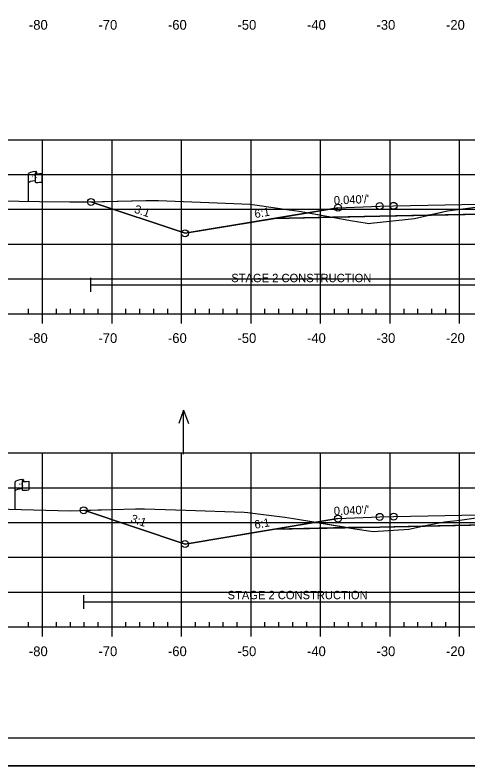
# Model space of a CAD drawing. Extents: x 1365647 to 1367999, y 387113 to 400173.
# Drawn here: x 1365810.1 to 1365875.3, y 397399.6 to 397507.5 of the extents above; entities that cross this region are included whole.
import ezdxf

# ---------------------------------------------------------------- set-up
doc = ezdxf.new("R2010")
doc.units = 0
for name, color, linetype in [('E_Existing ROW', 7, 'Continuous'), ('R_Alt Surface', 7, 'Continuous'), ('R_Axis', 7, 'Continuous'), ('R_Axis Annot', 7, 'Continuous'), ('R_Border', 7, 'Continuous'), ('R_Contours', 7, 'Continuous'), ('R_Exist Surface', 7, 'Continuous'), ('R_Fin Surface', 7, 'Continuous'), ('R_Fin Surface Annot', 7, 'Continuous'), ('R_Grid', 7, 'Continuous'), ('R_No Plot', 7, 'Continuous'), ('R_Proposed Const Limits', 7, 'Continuous'), ('R_Water', 7, 'Continuous'), ('R_Water Annot', 7, 'Continuous')]:
    doc.layers.add(name, color=color, linetype=linetype)

msp = doc.modelspace()

# ---------------------------------------------------------------- linework, layer by layer
at = {"layer": 'E_Existing ROW'}
for p, q in [((1365812.05, 397480.74), (1365812.05, 397484.7)), ((1365813.05, 397484.79), (1365813.05, 397484.78)), ((1365813.05, 397484.78), (1365813.05, 397483.55)), ((1365813.22, 397484.95), (1365813.22, 397484.71)), ((1365813.99, 397484.75), (1365813.99, 397483.51)), ((1365810.17, 397436.51), (1365810.17, 397440.46)), ((1365811.16, 397440.55), (1365811.16, 397440.54)), ((1365811.16, 397440.54), (1365811.16, 397439.31)), ((1365811.33, 397440.71), (1365811.33, 397440.47)), ((1365812.1, 397440.52), (1365812.1, 397439.28))]:
    msp.add_line(p, q, dxfattribs=at)
for centre, radius, start, end in [((1365813.13, 397484.79), 0.078, 88.6458, 274.2828), ((1365813.14, 397484.95), 0.0783, 263.0712, 93.9564), ((1365813.13, 397483.55), 0.0783, 180, 273.9564), ((1365811.24, 397440.55), 0.078, 88.6458, 274.2828), ((1365811.25, 397440.71), 0.0783, 263.0712, 93.9564), ((1365811.24, 397439.31), 0.0783, 180, 273.9564)]:
    msp.add_arc(centre, radius, start, end, dxfattribs=at)
for centre, major_axis, ratio, start_param, end_param in [((1365813.64, 397484.74), (-1.58, -0.04), 0.19887, 5.030368, 6.283185), ((1365814.34, 397484.85), (-1.23, -0.13), 0.052933, 0.159456, 1.268315), ((1365813.63, 397483.42), (-1.58, -0.04), 0.19887, 5.083035, 6.194897), ((1365814.34, 397483.61), (-1.23, -0.13), 0.052933, 0.159456, 1.268315), ((1365811.75, 397440.5), (-1.58, -0.04), 0.19887, 5.030368, 6.283185), ((1365812.46, 397440.62), (-1.23, -0.13), 0.052933, 0.159456, 1.268315), ((1365811.74, 397439.18), (-1.58, -0.04), 0.19887, 5.083035, 6.194897), ((1365812.46, 397439.38), (-1.23, -0.13), 0.052933, 0.159456, 1.268315)]:
    msp.add_ellipse(centre, major_axis=major_axis, ratio=ratio, start_param=start_param, end_param=end_param, dxfattribs=at)
at = {"layer": 'R_Alt Surface'}
for points in [[(1365847.47, 397478.3), (1365862.59, 397478.6), (1365882.29, 397478.99), (1365882.29, 397480.28), (1365894.09, 397480.52), (1365906.27, 397480.27), (1365906.27, 397478.98), (1365925.59, 397478.6), (1365940.72, 397478.3)], [(1365847.47, 397433.65), (1365862.59, 397433.95), (1365882.17, 397434.34), (1365882.17, 397435.63), (1365894.09, 397435.87), (1365906.04, 397435.63), (1365906.04, 397434.34), (1365925.59, 397433.95), (1365940.72, 397433.65)]]:
    msp.add_lwpolyline(points, dxfattribs=at)
at = {"layer": 'R_Axis'}
for p, q in [((1365812.09, 397464.6), (1365812.09, 397465.3)), ((1365816.09, 397464.6), (1365816.09, 397465.3)), ((1365818.09, 397464.6), (1365818.09, 397465.3)), ((1365820.09, 397464.6), (1365820.09, 397465.3)), ((1365822.09, 397464.6), (1365822.09, 397465.3)), ((1365826.09, 397464.6), (1365826.09, 397465.3)), ((1365828.09, 397464.6), (1365828.09, 397465.3)), ((1365830.09, 397464.6), (1365830.09, 397465.3)), ((1365832.09, 397464.6), (1365832.09, 397465.3)), ((1365836.09, 397464.6), (1365836.09, 397465.3)), ((1365838.09, 397464.6), (1365838.09, 397465.3)), ((1365840.09, 397464.6), (1365840.09, 397465.3)), ((1365842.09, 397464.6), (1365842.09, 397465.3)), ((1365846.09, 397464.6), (1365846.09, 397465.3)), ((1365848.09, 397464.6), (1365848.09, 397465.3)), ((1365850.09, 397464.6), (1365850.09, 397465.3)), ((1365852.09, 397464.6), (1365852.09, 397465.3)), ((1365856.09, 397464.6), (1365856.09, 397465.3)), ((1365858.09, 397464.6), (1365858.09, 397465.3)), ((1365860.09, 397464.6), (1365860.09, 397465.3)), ((1365862.09, 397464.6), (1365862.09, 397465.3)), ((1365866.09, 397464.6), (1365866.09, 397465.3)), ((1365868.09, 397464.6), (1365868.09, 397465.3)), ((1365870.09, 397464.6), (1365870.09, 397465.3)), ((1365872.09, 397464.6), (1365872.09, 397465.3)), ((1365749.09, 397464.6), (1366039.09, 397464.6)), ((1365814.09, 397463.2), (1365814.09, 397464.6)), ((1365824.09, 397463.2), (1365824.09, 397464.6)), ((1365834.09, 397463.2), (1365834.09, 397464.6)), ((1365844.09, 397463.2), (1365844.09, 397464.6)), ((1365854.09, 397463.2), (1365854.09, 397464.6)), ((1365864.09, 397463.2), (1365864.09, 397464.6)), ((1365874.09, 397463.2), (1365874.09, 397464.6)), ((1365812.09, 397419.6), (1365812.09, 397420.3)), ((1365816.09, 397419.6), (1365816.09, 397420.3)), ((1365818.09, 397419.6), (1365818.09, 397420.3)), ((1365820.09, 397419.6), (1365820.09, 397420.3)), ((1365822.09, 397419.6), (1365822.09, 397420.3)), ((1365826.09, 397419.6), (1365826.09, 397420.3)), ((1365828.09, 397419.6), (1365828.09, 397420.3)), ((1365830.09, 397419.6), (1365830.09, 397420.3)), ((1365832.09, 397419.6), (1365832.09, 397420.3)), ((1365836.09, 397419.6), (1365836.09, 397420.3)), ((1365838.09, 397419.6), (1365838.09, 397420.3)), ((1365840.09, 397419.6), (1365840.09, 397420.3)), ((1365842.09, 397419.6), (1365842.09, 397420.3)), ((1365846.09, 397419.6), (1365846.09, 397420.3)), ((1365848.09, 397419.6), (1365848.09, 397420.3)), ((1365850.09, 397419.6), (1365850.09, 397420.3)), ((1365852.09, 397419.6), (1365852.09, 397420.3)), ((1365856.09, 397419.6), (1365856.09, 397420.3)), ((1365858.09, 397419.6), (1365858.09, 397420.3)), ((1365860.09, 397419.6), (1365860.09, 397420.3)), ((1365862.09, 397419.6), (1365862.09, 397420.3)), ((1365866.09, 397419.6), (1365866.09, 397420.3)), ((1365868.09, 397419.6), (1365868.09, 397420.3)), ((1365870.09, 397419.6), (1365870.09, 397420.3)), ((1365872.09, 397419.6), (1365872.09, 397420.3)), ((1365749.09, 397419.6), (1366039.09, 397419.6)), ((1365814.09, 397418.2), (1365814.09, 397419.6)), ((1365824.09, 397418.2), (1365824.09, 397419.6)), ((1365834.09, 397418.2), (1365834.09, 397419.6)), ((1365844.09, 397418.2), (1365844.09, 397419.6)), ((1365854.09, 397418.2), (1365854.09, 397419.6)), ((1365864.09, 397418.2), (1365864.09, 397419.6)), ((1365874.09, 397418.2), (1365874.09, 397419.6))]:
    msp.add_line(p, q, dxfattribs=at)
at = {"layer": 'R_Border'}
msp.add_line((1366052.27, 397403.6), (1365736.09, 397403.6), dxfattribs=at)
at = {"layer": 'R_Contours'}
for points in [[(1365821.05, 397480.66), (1365828.97, 397480.85), (1365830.78, 397480.88), (1365841.61, 397480.44), (1365843.89, 397480.36), (1365844.95, 397480.21), (1365849.55, 397479.54), (1365850.99, 397479.31), (1365855.8, 397478.46), (1365847.47, 397478.3), (1365834.59, 397476.15)], [(1365869.51, 397478.74), (1365872.36, 397479.39), (1365873.85, 397479.57), (1365876.36, 397479.89), (1365878.56, 397480.01), (1365880.43, 397480.1), (1365882.29, 397480.19), (1365882.29, 397478.99)], [(1365855.8, 397478.46), (1365858.39, 397478.01), (1365860.8, 397477.59), (1365860.98, 397477.56), (1365861.29, 397477.59), (1365867.59, 397478.27), (1365869.45, 397478.72), (1365869.51, 397478.74), (1365862.59, 397478.6)], [(1365820.01, 397436.36), (1365824.08, 397436.48), (1365827.47, 397436.56), (1365828.76, 397436.55), (1365834.68, 397436.37), (1365843.09, 397436.07), (1365843.63, 397436.05), (1365843.97, 397436.01), (1365848.94, 397435.38), (1365850.19, 397435.17), (1365858.05, 397433.86), (1365847.47, 397433.65), (1365834.59, 397431.5)], [(1365868.75, 397434.07), (1365869.2, 397434.17), (1365871.93, 397434.71), (1365874.13, 397434.94), (1365876.15, 397435.21), (1365879.36, 397435.37), (1365882.17, 397435.52), (1365882.17, 397434.34)], [(1365858.05, 397433.86), (1365859.03, 397433.7), (1365861.64, 397433.33), (1365861.65, 397433.33), (1365861.66, 397433.33), (1365866.8, 397433.65), (1365868.75, 397434.07), (1365862.59, 397433.95)]]:
    msp.add_lwpolyline(points, close=True, dxfattribs=at)
at = {"layer": 'R_Exist Surface'}
for points in [[(1365804.89, 397480.85), (1365813.65, 397480.72), (1365818.02, 397480.67), (1365820.64, 397480.65), (1365828.97, 397480.85), (1365830.78, 397480.88), (1365841.61, 397480.44), (1365843.89, 397480.36), (1365844.95, 397480.21), (1365849.55, 397479.54), (1365850.99, 397479.31), (1365858.39, 397478.01), (1365860.8, 397477.59), (1365860.98, 397477.56), (1365861.29, 397477.59), (1365867.59, 397478.27), (1365869.45, 397478.72), (1365872.36, 397479.39), (1365873.85, 397479.57), (1365876.36, 397479.89)], [(1365807.48, 397436.58), (1365818.07, 397436.3), (1365824.08, 397436.48), (1365827.47, 397436.56), (1365828.76, 397436.55), (1365834.68, 397436.37), (1365843.09, 397436.07), (1365843.63, 397436.05), (1365843.97, 397436.01), (1365848.94, 397435.38), (1365850.19, 397435.17), (1365859.03, 397433.7), (1365861.64, 397433.33), (1365861.65, 397433.33), (1365861.66, 397433.33), (1365866.8, 397433.65), (1365869.2, 397434.17), (1365871.93, 397434.71), (1365874.13, 397434.94), (1365876.15, 397435.21)]]:
    msp.add_lwpolyline(points, dxfattribs=at)
at = {"layer": 'R_Fin Surface'}
for points in [[(1365821.05, 397480.66), (1365834.59, 397476.15), (1365847.47, 397478.3), (1365856.59, 397479.82), (1365862.59, 397480.06), (1365864.59, 397480.1), (1365894.09, 397480.69), (1365923.59, 397480.1), (1365925.59, 397480.06), (1365931.59, 397479.82), (1365940.72, 397478.3), (1365953.59, 397476.15), (1365956.07, 397475.32), (1365964.62, 397478.17)], [(1365856.59, 397479.82), (1365862.59, 397480.06), (1365864.59, 397480.1), (1365894.09, 397480.69), (1365923.59, 397480.1), (1365925.59, 397480.06), (1365931.59, 397479.82)], [(1365820.01, 397436.36), (1365834.59, 397431.5), (1365847.47, 397433.65), (1365856.59, 397435.17), (1365862.59, 397435.41), (1365864.59, 397435.45), (1365894.09, 397436.04), (1365923.59, 397435.45), (1365925.59, 397435.41), (1365931.59, 397435.17), (1365940.72, 397433.65), (1365953.59, 397431.5), (1365955.27, 397430.94), (1365963.52, 397433.69)], [(1365856.59, 397435.17), (1365862.59, 397435.41), (1365864.59, 397435.45), (1365894.09, 397436.04), (1365923.59, 397435.45), (1365925.59, 397435.41), (1365931.59, 397435.17)]]:
    msp.add_lwpolyline(points, dxfattribs=at)
at = {"layer": 'R_Grid'}
for p, q in [((1365749.09, 397489.6), (1366039.09, 397489.6)), ((1365814.09, 397464.6), (1365814.09, 397489.6)), ((1365824.09, 397464.6), (1365824.09, 397489.6)), ((1365834.09, 397464.6), (1365834.09, 397489.6)), ((1365844.09, 397464.6), (1365844.09, 397489.6)), ((1365854.09, 397464.6), (1365854.09, 397489.6)), ((1365864.09, 397464.6), (1365864.09, 397489.6)), ((1365874.09, 397464.6), (1365874.09, 397489.6)), ((1365749.09, 397484.6), (1366039.09, 397484.6)), ((1365749.09, 397479.6), (1366039.09, 397479.6)), ((1365749.09, 397474.6), (1366039.09, 397474.6)), ((1365749.09, 397469.6), (1366039.09, 397469.6)), ((1365749.09, 397464.6), (1366039.09, 397464.6)), ((1365749.09, 397444.6), (1366039.09, 397444.6)), ((1365814.09, 397419.6), (1365814.09, 397444.6)), ((1365824.09, 397419.6), (1365824.09, 397444.6)), ((1365834.09, 397419.6), (1365834.09, 397444.6)), ((1365844.09, 397419.6), (1365844.09, 397444.6)), ((1365854.09, 397419.6), (1365854.09, 397444.6)), ((1365864.09, 397419.6), (1365864.09, 397444.6)), ((1365874.09, 397419.6), (1365874.09, 397444.6)), ((1365749.09, 397439.6), (1366039.09, 397439.6)), ((1365749.09, 397434.6), (1366039.09, 397434.6)), ((1365749.09, 397429.6), (1366039.09, 397429.6)), ((1365749.09, 397424.6), (1366039.09, 397424.6)), ((1365749.09, 397419.6), (1366039.09, 397419.6))]:
    msp.add_line(p, q, dxfattribs=at)
at = {"layer": 'R_No Plot'}
msp.add_line((1365723.69, 397399.62), (1366057.03, 397399.62), dxfattribs=at)
msp.add_lwpolyline([(1365723.69, 397612.96), (1366057.03, 397612.96), (1366057.03, 397399.62), (1365723.69, 397399.62)], close=True, dxfattribs=at)
for centre in [(1365821.05, 397480.66), (1365821.05, 397480.66), (1365856.59, 397479.82), (1365856.59, 397479.82), (1365856.59, 397479.82), (1365856.59, 397479.82), (1365856.59, 397479.82), (1365862.59, 397480.06), (1365862.59, 397480.06), (1365862.59, 397480.06), (1365862.59, 397480.06), (1365862.59, 397480.06), (1365864.59, 397480.1), (1365864.59, 397480.1), (1365864.59, 397480.1), (1365864.59, 397480.1), (1365864.59, 397480.1), (1365834.59, 397476.15), (1365834.59, 397476.15), (1365834.59, 397476.15), (1365834.59, 397476.15), (1365834.59, 397476.15), (1365820.01, 397436.36), (1365820.01, 397436.36), (1365856.59, 397435.17), (1365856.59, 397435.17), (1365856.59, 397435.17), (1365856.59, 397435.17), (1365856.59, 397435.17), (1365862.59, 397435.41), (1365862.59, 397435.41), (1365862.59, 397435.41), (1365862.59, 397435.41), (1365862.59, 397435.41), (1365864.59, 397435.45), (1365864.59, 397435.45), (1365864.59, 397435.45), (1365864.59, 397435.45), (1365864.59, 397435.45), (1365834.59, 397431.5), (1365834.59, 397431.5), (1365834.59, 397431.5), (1365834.59, 397431.5), (1365834.59, 397431.5)]:
    msp.add_circle(centre, 0.5, dxfattribs=at)
at = {"layer": 'R_Proposed Const Limits'}
for points in [[(1365856.59, 397479.82), (1365834.59, 397476.15), (1365821.05, 397480.66)], [(1365856.59, 397435.17), (1365834.59, 397431.5), (1365820.01, 397436.36)]]:
    msp.add_lwpolyline(points, dxfattribs=at)
at = {"layer": 'R_Water'}
for p, q in [((1365821.05, 397467.74), (1365821.05, 397469.74)), ((1365821.05, 397468.74), (1365882.29, 397468.74)), ((1365820.01, 397422.18), (1365820.01, 397424.18)), ((1365820.01, 397423.18), (1365882.17, 397423.18))]:
    msp.add_line(p, q, dxfattribs=at)
at = {"layer": 'R_Water Annot'}
for p, q in [((1365834.39, 397450.73), (1365833.69, 397448.81)), ((1365834.39, 397444.44), (1365834.39, 397450.73)), ((1365834.39, 397450.73), (1365835.09, 397448.81))]:
    msp.add_line(p, q, dxfattribs=at)

# ---------------------------------------------------------------- texts
at = {"layer": 'E_Existing ROW'}
for s, height, rotation, p in [('DWB 11-9-07', 0.001, 90, (1365813.22, 397484.71)), ('R ', 0.2, 9.9884, (1365812.57, 397484.2)), (' O', 0.2, 9.9884, (1365812.72, 397484.24)), ('W', 0.2, 351.1788, (1365813.05, 397484.07)), ('DWB 11-9-07', 0.001, 5.0717, (1365813.98, 397483.51)), ('DWB 11-9-07', 0.001, 90, (1365812.05, 397480.74)), ('DWB 11-9-07', 0.001, 90, (1365811.33, 397440.47)), ('R ', 0.2, 9.9884, (1365810.69, 397439.96)), (' O', 0.2, 9.9884, (1365810.83, 397440.01)), ('W', 0.2, 351.1788, (1365811.16, 397439.84)), ('DWB 11-9-07', 0.001, 5.0717, (1365812.09, 397439.28)), ('DWB 11-9-07', 0.001, 90, (1365810.17, 397436.51))]:
    msp.add_text(s, height=height, rotation=rotation, dxfattribs=at).set_placement(p)
at = {"layer": 'R_Axis Annot'}
for s, p in [('-80', (1365812.13, 397505.4)), ('-70', (1365822.13, 397505.4)), ('-60', (1365832.13, 397505.4)), ('-50', (1365842.13, 397505.4)), ('-40', (1365852.13, 397505.4)), ('-30', (1365862.13, 397505.4)), ('-20', (1365872.13, 397505.4)), ('-80', (1365812.13, 397460.4)), ('-70', (1365822.13, 397460.4)), ('-60', (1365832.13, 397460.4)), ('-50', (1365842.13, 397460.4)), ('-40', (1365852.13, 397460.4)), ('-30', (1365862.13, 397460.4)), ('-20', (1365872.13, 397460.4)), ('-80', (1365812.13, 397415.4)), ('-70', (1365822.13, 397415.4)), ('-60', (1365832.13, 397415.4)), ('-50', (1365842.13, 397415.4)), ('-40', (1365852.13, 397415.4)), ('-30', (1365862.13, 397415.4)), ('-20', (1365872.13, 397415.4))]:
    msp.add_text(s, height=1.4, dxfattribs=at).set_placement(p)
at = {"layer": 'R_Fin Surface Annot'}
for s, rotation, p in [("0.040'/'", 2.2906, (1365856.01, 397480.29)), ('3:1', 341.5651, (1365827.19, 397479.14)), ('6:1', 9.4623, (1365844.66, 397478.33)), ("0.040'/'", 2.2906, (1365856.01, 397435.65)), ('3:1', 341.5651, (1365826.67, 397434.67)), ('6:1', 9.4623, (1365844.66, 397433.69))]:
    msp.add_text(s, height=1.2, rotation=rotation, dxfattribs=at).set_placement(p)
at = {"layer": 'R_Water'}
for p in [(1365841.24, 397469.13), (1365840.71, 397423.58)]:
    msp.add_text('STAGE 2 CONSTRUCTION', height=1.2, dxfattribs=at).set_placement(p)

doc.saveas('drawing.dxf')
